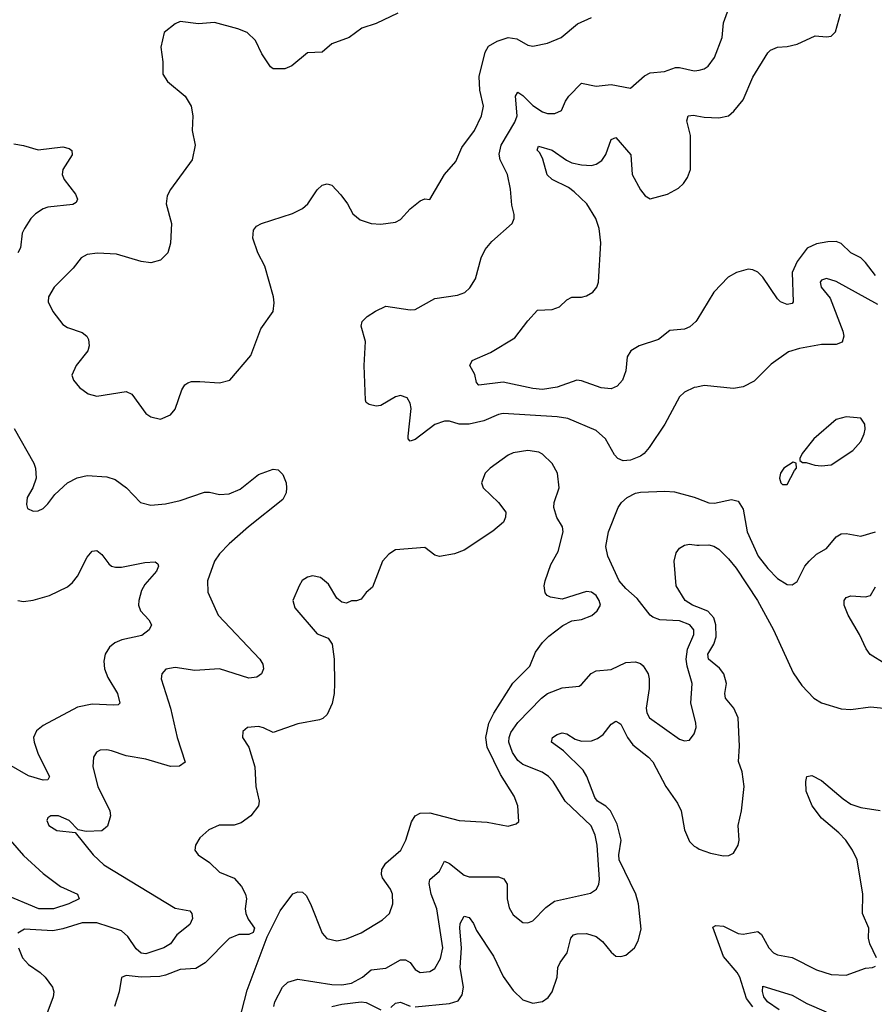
# Model space of a CAD drawing. Header units: inches. Extents: x 1843162 to 1959474, y 907081 to 1016326.
# Tile 482 of 656: x 1917234 to 1920726, y 981099 to 985123. Entities that reach past the tile are written whole.
import ezdxf

# ---------------------------------------------------------------- set-up
doc = ezdxf.new("R2010")
doc.units = ezdxf.units.IN
doc.header["$MEASUREMENT"] = 0
doc.layers.add('B9918', color=7, linetype='Continuous')
doc.layers.add('B9928', color=7, linetype='Continuous')

msp = doc.modelspace()

# ---------------------------------------------------------------- linework, layer by layer
at = {"layer": 'B9918', "color": 5}
for points, elevation in [([(1918778.8, 985150), (1918690, 985107), (1918632.5, 985087.5), (1918581, 985050), (1918510, 985023.6), (1918470, 984989.5), (1918410, 984986.6), (1918345.8, 984934.2), (1918317.5, 984922.5), (1918270, 984921.2), (1918259, 984930), (1918223.8, 984983.8), (1918197.2, 985037.2), (1918163.7, 985070), (1918125.7, 985085.7), (1918030, 985111.6), (1917965.3, 985105.3), (1917890, 985115.3), (1917870, 985105.2), (1917824.7, 985070), (1917810.8, 985010), (1917819.1, 984950), (1917819.8, 984899.8), (1917838.8, 984870), (1917910.5, 984810.5), (1917934.8, 984770), (1917942, 984730), (1917939.1, 984670), (1917950.7, 984610), (1917938.8, 984550), (1917850.5, 984429.5), (1917836.8, 984403.2), (1917833.4, 984370), (1917854, 984290), (1917850.3, 984209.7), (1917839.3, 984170), (1917810, 984139.5), (1917770, 984129.4), (1917730, 984135.1), (1917630, 984164.4), (1917551.7, 984168.3), (1917510, 984163), (1917485.5, 984150), (1917453.1, 984106.9), (1917375.8, 984030), (1917352.7, 983990), (1917350.4, 983970), (1917370.4, 983930), (1917410, 983877.1), (1917430, 983865.3), (1917490, 983844.9), (1917508.2, 983830), (1917515.6, 983815.6), (1917518.3, 983790), (1917512.7, 983770), (1917464.9, 983710), (1917447.4, 983670), (1917453.7, 983650), (1917479.4, 983619.4), (1917514.3, 983594.3), (1917550, 983584.2), (1917670, 983603), (1917692.1, 983592.1), (1917750, 983513.4), (1917770, 983500.4), (1917810, 983490.4), (1917850, 983508.2), (1917870, 983531), (1917896.2, 983610), (1917909.7, 983630.3), (1917921.3, 983638.7), (1917935.9, 983644.1), (1917970, 983644.9), (1918050, 983638.4), (1918092.7, 983650), (1918178.4, 983750), (1918220.1, 983859.9), (1918269.2, 983930), (1918274.2, 983965.8), (1918271.6, 983990), (1918235.6, 984115.6), (1918207.3, 984170), (1918187.3, 984230), (1918190, 984262), (1918201.3, 984278.7), (1918222, 984290), (1918349.5, 984330.5), (1918390, 984350.7), (1918412, 984370), (1918450, 984427.3), (1918470, 984446.8), (1918490, 984452), (1918510, 984446), (1918546.6, 984406.6), (1918574, 984370), (1918594.8, 984330), (1918624.9, 984304.9), (1918670, 984290.4), (1918710, 984286.7), (1918770, 984294.9), (1918790, 984306.7), (1918830, 984350.2), (1918870, 984382), (1918890, 984391), (1918910, 984387.7), (1918970, 984490.5), (1919016.2, 984543.8), (1919040.2, 984599.8), (1919092.9, 984670), (1919120.5, 984730), (1919129.5, 984769.5), (1919114.1, 984834.1), (1919112, 984890), (1919135.4, 984990), (1919150, 985014.7), (1919184.4, 985035.6), (1919230.2, 985050.2), (1919265.1, 985045.1), (1919310, 985018.4), (1919330, 985014.4), (1919390, 985027.2), (1919446, 985050), (1919513.6, 985106.4), (1919570, 985132)], 560), ([(1920000, 983621.8), (1919990, 983619.7), (1919950, 983600.5), (1919930, 983582), (1919870, 983469.7), (1919805.9, 983374.1), (1919785.7, 983350), (1919770, 983339.3), (1919730, 983322.5), (1919699.8, 983319.7), (1919677.6, 983330), (1919664.6, 983344.6), (1919627.3, 983410), (1919590, 983443.7), (1919473.3, 983493.3), (1919430, 983500.3), (1919210, 983513.7), (1919190, 983509.3), (1919130, 983483), (1919070.1, 983469.9), (1919030, 983470.4), (1918990, 983481.6), (1918970, 983482), (1918930, 983468.4), (1918850, 983408), (1918830, 983400.9), (1918822, 983410), (1918821.5, 983421.4), (1918834, 983534), (1918830, 983555.3), (1918817.2, 983577.2), (1918790, 983586.6), (1918770, 983582), (1918710, 983546.6), (1918690, 983543.7), (1918662, 983550), (1918650, 983559), (1918647.5, 983567.5), (1918641.8, 983710), (1918647.1, 983807.1), (1918629.4, 983870), (1918633.2, 983890), (1918654, 983910), (1918688.1, 983931.9), (1918730, 983952.2), (1918830, 983936.5), (1918850, 983938.5), (1918930, 983983.1), (1919022.3, 983997.7), (1919052.4, 984007.6), (1919073.6, 984026.4), (1919096.6, 984063.4), (1919119.8, 984150), (1919135.7, 984184.3), (1919163.5, 984216.5), (1919245.6, 984290), (1919254, 984310), (1919253.8, 984326.2), (1919245.3, 984365.3), (1919239.8, 984430), (1919226.8, 984490), (1919197.7, 984550), (1919193.2, 984573.2), (1919201.1, 984610), (1919256.5, 984703.5), (1919266.4, 984730), (1919260.2, 984810), (1919270, 984826.3), (1919290, 984813.5), (1919330, 984772.7), (1919370, 984746.5), (1919390, 984739.1), (1919420.4, 984739.6), (1919448.2, 984751.8), (1919464, 984790), (1919477.4, 984810), (1919530, 984862.8), (1919590, 984851.5), (1919650, 984858.1), (1919730, 984842.6), (1919786.2, 984893.8), (1919810, 984905.2), (1919869, 984911), (1919913, 984927), (1919930, 984927.2), (1919990, 984914.2), (1920000, 984915)], 540), ([(1920000, 983894.9), (1919997, 983890), (1919972.5, 983867.5), (1919950, 983858.2), (1919890, 983853), (1919844.3, 983815.7), (1919764.9, 983790), (1919730.4, 983770), (1919715.4, 983744.6), (1919710, 983688), (1919697.1, 983650), (1919674.7, 983625.3), (1919650, 983614.7), (1919610, 983618), (1919530, 983647.6), (1919510, 983649.6), (1919430, 983620.7), (1919370, 983611.8), (1919330, 983615.9), (1919210, 983641.1), (1919109.7, 983629.7), (1919100.4, 983640.4), (1919093.2, 983673.2), (1919072.7, 983710), (1919082.7, 983730), (1919157.3, 983762.7), (1919257.5, 983822.5), (1919310, 983892.4), (1919350, 983936.4), (1919410, 983939), (1919438.9, 983950), (1919470, 983978), (1919490, 983989.3), (1919530, 983988.8), (1919550, 983993.7), (1919576.2, 984010), (1919592.4, 984030), (1919598.8, 984050), (1919608.9, 984211.1), (1919601.2, 984270), (1919587.5, 984310), (1919551, 984370), (1919499.7, 984419.7), (1919477, 984437), (1919409.6, 984469.6), (1919388.9, 984488.9), (1919372.1, 984552.1), (1919359.1, 984579.1), (1919348.8, 984590), (1919353.6, 984606.4), (1919410.2, 984590), (1919468.3, 984548.3), (1919490, 984537.9), (1919530, 984529.5), (1919570, 984527.3), (1919590, 984532.2), (1919612.4, 984547.6), (1919628.6, 984571.4), (1919650, 984633), (1919670, 984641.3), (1919731.2, 984570), (1919736.1, 984490), (1919770, 984427.7), (1919790, 984402.8), (1919810.2, 984390.2), (1919880.7, 984410), (1919925.2, 984434.8), (1919946.8, 984453.2), (1919962.6, 984477.4), (1919974.4, 984510), (1919974.1, 984650), (1919960.3, 984710), (1919964.7, 984730), (1919986.8, 984733.2), (1920000, 984730.5)], 520), ([(1917210, 984615.3), (1917250, 984609.1), (1917310, 984590.3), (1917410, 984603.1), (1917436.3, 984596.3), (1917448, 984588), (1917448.4, 984570), (1917410.3, 984510), (1917407.7, 984490), (1917415.6, 984470), (1917462.3, 984410), (1917470.3, 984390), (1917464.9, 984375.1), (1917452, 984368), (1917350, 984356.8), (1917330, 984349.8), (1917299.6, 984330), (1917280.2, 984310), (1917254, 984270), (1917244, 984250), (1917237.6, 984190), (1917226.5, 984170)], 540), ([(1917212.2, 983452.2), (1917292.2, 983310), (1917299.5, 983290), (1917301.6, 983250), (1917288, 983210), (1917265.5, 983170), (1917262, 983142), (1917265.8, 983125.8), (1917290, 983114), (1917310, 983115.5), (1917330, 983125.5), (1917350, 983144.9), (1917377.3, 983182.8), (1917429.4, 983230), (1917469.8, 983250.2), (1917510, 983260.3), (1917590, 983254.9), (1917624.4, 983244.4), (1917670.5, 983210), (1917727.3, 983150), (1917770, 983139.6), (1917830, 983144.7), (1917890, 983157.8), (1917990, 983192.4), (1918010, 983192.6), (1918050, 983183.2), (1918090, 983184.7), (1918135.2, 983204.8), (1918210, 983264.4), (1918270, 983286), (1918290, 983283), (1918310, 983264), (1918322.6, 983230), (1918324.6, 983210), (1918322.6, 983190), (1918310, 983162), (1918168.7, 983050), (1918090, 982981.6), (1918050, 982939.7), (1918030, 982909.6), (1918001.1, 982830), (1918003.5, 982783.5), (1918044.9, 982690), (1918214.9, 982510), (1918227.2, 982490), (1918230.3, 982470), (1918221.6, 982450), (1918203.2, 982436.8), (1918170, 982432.1), (1918050, 982470.6), (1917950, 982463.1), (1917870, 982475.8), (1917831.5, 982468.5), (1917814.4, 982450), (1917811.8, 982430), (1917850.1, 982310.1), (1917877.4, 982190), (1917910, 982089.3), (1917887.6, 982072.4), (1917850, 982071.8), (1917750, 982101.4), (1917670, 982114.6), (1917610, 982135.5), (1917590, 982139.8), (1917562.6, 982137.4), (1917548.2, 982130), (1917535.8, 982110), (1917533.1, 982070), (1917553.1, 981990), (1917602.2, 981890), (1917606, 981870), (1917592.7, 981827.3), (1917570, 981808.9), (1917506.2, 981806.2), (1917472.9, 981812.9), (1917437, 981850), (1917393.2, 981870), (1917361, 981870), (1917350, 981861.2), (1917344.9, 981850), (1917354, 981830), (1917386, 981810), (1917461, 981801), (1917534.9, 981710), (1917578.5, 981670), (1917870, 981492), (1917930, 981482), (1917938, 981470), (1917939.7, 981450), (1917930, 981425.7), (1917877, 981383), (1917850, 981346.5), (1917823.1, 981330), (1917750, 981305.9), (1917730, 981308.7), (1917710, 981325.7), (1917676.3, 981376.3), (1917650, 981399.6), (1917550, 981431.9), (1917490, 981432.4), (1917410, 981407.7), (1917370, 981400.2), (1917253.9, 981406.1), (1917227.2, 981390)], 540), ([(1918130.9, 981030), (1918163.1, 981156.9), (1918244.8, 981375.2), (1918298.5, 981481.5), (1918350, 981550.4), (1918370, 981559.5), (1918390, 981557.6), (1918404.2, 981544.2), (1918422.6, 981510), (1918470, 981390.8), (1918488.8, 981368.8), (1918530, 981358.4), (1918570, 981367.4), (1918630, 981391.7), (1918715.9, 981444.1), (1918745.1, 981470), (1918758.7, 981510), (1918758, 981550), (1918749.7, 981570), (1918716.8, 981616.8), (1918711.8, 981630), (1918714.2, 981650), (1918730, 981676.5), (1918791.7, 981730), (1918812.2, 981770), (1918834.5, 981845.5), (1918850.5, 981869.5), (1918870, 981880.2), (1918910, 981882), (1919029.7, 981850.3), (1919144.2, 981844.2), (1919230, 981827.3), (1919263.1, 981836.9), (1919272.9, 981847.1), (1919269.6, 981910), (1919254, 981950), (1919198.7, 982038.7), (1919143.6, 982150), (1919138.1, 982190), (1919151.1, 982248.9), (1919170.7, 982289.3), (1919248.3, 982411.7), (1919318.8, 982481.2), (1919341.2, 982538.8), (1919370, 982578.4), (1919395.8, 982604.2), (1919452.9, 982647.1), (1919490, 982666), (1919530, 982672.4), (1919571.3, 982688.7), (1919593.3, 982706.7), (1919607.3, 982730), (1919602, 982750), (1919590, 982769.5), (1919570, 982784), (1919550, 982785.7), (1919450, 982754.8), (1919402.8, 982762.8), (1919389.7, 982769.7), (1919381.1, 982781.1), (1919376.9, 982810), (1919381, 982830), (1919403.6, 982896.4), (1919433.8, 982950), (1919454.3, 983030), (1919451.5, 983050), (1919428.8, 983088.8), (1919416.9, 983130), (1919418.4, 983150), (1919438, 983210), (1919431.3, 983270), (1919409.7, 983309.7), (1919370, 983347), (1919354.9, 983354.9), (1919310, 983363), (1919250, 983353), (1919230, 983343.6), (1919156.3, 983290), (1919136.3, 983270), (1919120.5, 983230), (1919127.7, 983210), (1919190.7, 983150), (1919220.7, 983110), (1919219.1, 983090), (1919210.6, 983070), (1919167.1, 983032.9), (1919050, 982954.5), (1919010, 982939.5), (1918950, 982929.5), (1918930, 982935.1), (1918890, 982966.6), (1918770, 982957), (1918741.8, 982938.2), (1918717.1, 982910), (1918675.5, 982804.5), (1918650, 982782), (1918630, 982755.3), (1918610, 982748), (1918590, 982748), (1918570, 982738), (1918550, 982742), (1918530, 982759), (1918496.2, 982816.2), (1918463.3, 982843.3), (1918430, 982849.6), (1918410, 982845.1), (1918389, 982831), (1918375.5, 982810), (1918350.5, 982750), (1918359, 982719), (1918450, 982613.4), (1918494.9, 982594.9), (1918510.5, 982570.5), (1918518.4, 982510), (1918520.8, 982410), (1918519.2, 982370), (1918511, 982329), (1918490, 982283.6), (1918473, 982267), (1918458.6, 982261.4), (1918370, 982245.6), (1918270, 982209.5), (1918230, 982229.5), (1918210, 982234), (1918164.7, 982230), (1918145.5, 982214.5), (1918144.9, 982190), (1918170.4, 982150), (1918195.5, 982070), (1918199.3, 981990), (1918212.4, 981930), (1918210.4, 981910), (1918179.1, 981870), (1918138.7, 981841.3), (1918110, 981831.1), (1918048.9, 981831.1), (1918007.5, 981812.5), (1917970, 981779.3), (1917952.7, 981750), (1917950.4, 981730), (1917963, 981710), (1918010, 981678.4), (1918050, 981639.3), (1918110, 981615.5), (1918140.9, 981580.9), (1918157.3, 981550), (1918160.7, 981530), (1918154.9, 981490), (1918158.7, 981470), (1918167.9, 981447.9), (1918193.4, 981410), (1918187.5, 981392.5), (1918170, 981385.1), (1918130, 981384.2), (1918090, 981368.2), (1917991.7, 981268.3), (1917954.2, 981245.8), (1917890, 981241.7), (1917830, 981218.3), (1917806.4, 981213.6), (1917730.4, 981210.4), (1917670, 981217.4), (1917650.4, 981209.6), (1917640.3, 981150), (1917621.3, 981090)], 560), ([(1918273.2, 981090), (1918277.3, 981110), (1918307.9, 981170), (1918329.9, 981190.1), (1918370, 981202.2), (1918510, 981180.3), (1918550, 981179.5), (1918590, 981185.5), (1918635, 981210), (1918670, 981239.7), (1918730, 981247.5), (1918790, 981281.7), (1918810, 981281.6), (1918830.1, 981270.1), (1918850, 981241.3), (1918870, 981229.1), (1918910, 981232.9), (1918930, 981245.7), (1918953.9, 981286.1), (1918963.4, 981330), (1918938.7, 981490), (1918915.8, 981550), (1918906.8, 981593.2), (1918909.9, 981610.1), (1918950, 981643.7), (1918970, 981683.8), (1918990, 981675.5), (1919050, 981627.4), (1919070, 981619.8), (1919190, 981620.2), (1919212.4, 981612.4), (1919226.4, 981590), (1919225.7, 981530), (1919233.4, 981493.4), (1919250, 981464.9), (1919290, 981433.7), (1919310, 981432.2), (1919330, 981440.4), (1919384.3, 981495.7), (1919419.2, 981520.8), (1919566.4, 981553.6), (1919590.7, 981569.3), (1919600.3, 981590), (1919602.5, 981610), (1919593.5, 981750), (1919585.9, 981790), (1919568.3, 981828.3), (1919463.4, 981930), (1919413.2, 982010), (1919394.4, 982030), (1919368.1, 982048.1), (1919290, 982079.3), (1919270, 982095.9), (1919248.1, 982128.1), (1919233, 982170), (1919233.3, 982190), (1919240.8, 982210), (1919270, 982251.1), (1919366, 982350), (1919391.2, 982368.8), (1919450, 982392.5), (1919520, 982400), (1919530, 982405.7), (1919568.7, 982451.3), (1919590, 982461.6), (1919650, 982467), (1919710, 982496.2), (1919750, 982499.1), (1919770, 982492.3), (1919781.9, 982481.9), (1919802.2, 982450), (1919806.4, 982430), (1919805.6, 982390), (1919793.4, 982310), (1919796.3, 982290), (1919807, 982270), (1919930, 982182.6), (1919950, 982175.8), (1919970, 982179.3), (1919990, 982204), (1919997.2, 982230), (1919996.5, 982250), (1919976, 982330), (1919982, 982410), (1919960.7, 982480.7), (1919957.6, 982510), (1919962.5, 982550), (1919988.6, 982610), (1919988.5, 982630), (1919972.2, 982650), (1919930, 982666.5), (1919850, 982670.3), (1919821.3, 982681.3), (1919809.7, 982689.7), (1919757.1, 982757.1), (1919710, 982798.3), (1919683, 982830), (1919637.3, 982930), (1919628.3, 982970), (1919639.7, 983030), (1919679.1, 983130), (1919693.5, 983150), (1919716.4, 983170), (1919750, 983187.8), (1919770, 983192.3), (1919870, 983196.8), (1919910, 983192.9), (1919990, 983171.3), (1920000, 983167.6)], 540), ([(1917226.8, 982750), (1917250, 982746), (1917290, 982750.2), (1917356, 982770), (1917430, 982805.5), (1917450, 982822.8), (1917470, 982848.9), (1917510, 982926), (1917530, 982950.4), (1917550, 982953.4), (1917570, 982937.6), (1917598.7, 982898.7), (1917609.4, 982889.4), (1917625.2, 982885.2), (1917650, 982886), (1917745.3, 982905.3), (1917787.3, 982907.3), (1917798.8, 982898.8), (1917802, 982890), (1917793.7, 982870), (1917745.7, 982814.3), (1917731.5, 982790), (1917720.7, 982750), (1917720.2, 982730), (1917727.7, 982707.7), (1917761.6, 982670), (1917772.7, 982650), (1917763.8, 982630), (1917733.1, 982606.9), (1917651.5, 982588.5), (1917622.9, 982577.1), (1917601.4, 982558.6), (1917584, 982530), (1917578.6, 982501.4), (1917581.2, 982470), (1917595.1, 982435.1), (1917634.3, 982370), (1917644, 982330), (1917636.5, 982323.5), (1917618.8, 982321.2), (1917530, 982325.6), (1917470, 982313), (1917330, 982238.5), (1917303.4, 982216.6), (1917290.2, 982190), (1917293.2, 982170), (1917310, 982122), (1917355.6, 982030), (1917350, 982016.2), (1917330, 982015), (1917270, 982032.9), (1917190, 982079)], 520), ([(1920000, 982723.3), (1919983, 982730), (1919953.5, 982750), (1919916.3, 982810), (1919908.5, 982910), (1919916.2, 982943.8), (1919930, 982963), (1919950, 982975.8), (1919970, 982979.5), (1920000, 982976.1)], 520), ([(1918850, 981089.5), (1918990, 981102.2), (1919026.1, 981113.9), (1919041.8, 981138.2), (1919047.5, 981170), (1919033.6, 981250), (1919039.9, 981330), (1919032, 981410), (1919034, 981430), (1919050, 981459.3), (1919070, 981453.7), (1919088.7, 981430), (1919100.9, 981400.9), (1919170, 981296), (1919210, 981212.9), (1919250, 981156.1), (1919290, 981117.6), (1919330, 981104), (1919370, 981111.3), (1919393, 981127), (1919409.8, 981150), (1919429.8, 981210), (1919433.2, 981250), (1919442, 981270), (1919471.1, 981310), (1919485.7, 981370), (1919497, 981383), (1919512, 981388), (1919550, 981388.2), (1919590, 981376), (1919615.5, 981355.5), (1919650, 981313.1), (1919670, 981296), (1919690, 981294.3), (1919710, 981300.9), (1919746.3, 981330), (1919761.6, 981358.4), (1919772.9, 981407.1), (1919762.8, 981510), (1919750.9, 981550), (1919683.5, 981690), (1919681.7, 981710), (1919690.9, 981770), (1919674.9, 981834.9), (1919647.9, 981890), (1919629.2, 981909.2), (1919594.8, 981930), (1919584.3, 981944.3), (1919551.5, 982030), (1919535.8, 982055.8), (1919455.8, 982135.8), (1919407.1, 982170), (1919411.1, 982190), (1919430, 982202.3), (1919450, 982209.3), (1919470, 982204), (1919503.2, 982183.2), (1919530, 982174.2), (1919570, 982175.5), (1919594.9, 982185.1), (1919617.4, 982202.6), (1919650, 982244.2), (1919670, 982256), (1919682, 982250), (1919690, 982244.4), (1919716.8, 982190), (1919739.8, 982159.8), (1919803.2, 982110), (1919821.2, 982090), (1919873.3, 981990), (1919922, 981922), (1919936.2, 981890), (1919950, 981812.2), (1919970, 981765.4), (1919990, 981745.8), (1920000, 981739.9)], 520), ([(1917195.3, 981770), (1917250, 981707.8), (1917330, 981634.4), (1917401.2, 981581.2), (1917470.4, 981550), (1917478, 981530), (1917435.5, 981510), (1917373, 981490), (1917312.7, 981490), (1917169.2, 981549.2)], 520), ([(1917230.2, 981330), (1917246.5, 981290), (1917270, 981261.7), (1917317.6, 981230), (1917338.9, 981210), (1917369, 981170), (1917373.6, 981150), (1917371.2, 981130), (1917341.1, 981050)], 540), ([(1918509.6, 981090), (1918550, 981100.4), (1918629.3, 981109.3), (1918650, 981106.7), (1918710, 981077.5)], 520), ([(1918750, 981085.8), (1918770, 981103.5), (1918790, 981107.8), (1918830, 981092.5)], 520)]:
    msp.add_lwpolyline(points, dxfattribs=dict(at, elevation=elevation))
at = {"layer": 'B9928', "color": 5}
for points, elevation in [([(1920000, 984915), (1920010, 984915.8), (1920030, 984921.5), (1920046.6, 984933.4), (1920072.2, 984967.8), (1920104.6, 985050), (1920109.8, 985110), (1920130.7, 985170), (1920132.8, 985230), (1920167, 985290), (1920165.1, 985310), (1920148.2, 985350), (1920130, 985369.7), (1920034, 985390), (1920000, 985392.7)], 540), ([(1920000, 984730.5), (1920030, 984724.2), (1920090, 984721.2), (1920129.8, 984730.2), (1920151.4, 984748.6), (1920190, 984795.8), (1920230, 984888.2), (1920290, 984987.3), (1920302, 984998), (1920330, 985010.4), (1920370, 985012.7), (1920410, 985023), (1920483.5, 985056.5), (1920530, 985052.2), (1920550, 985054.9), (1920567.1, 985072.9), (1920587, 985147)], 520), ([(1920730, 984077.8), (1920690, 984131.2), (1920670, 984149.9), (1920630, 984170.4), (1920590, 984208.2), (1920570, 984216.8), (1920535.4, 984215.4), (1920490, 984206.4), (1920451, 984189), (1920410, 984134.8), (1920390.1, 984090), (1920394, 983970), (1920390, 983963.5), (1920370, 983958.5), (1920342.5, 983970), (1920330, 983981.5), (1920270, 984071.2), (1920250, 984091.1), (1920230, 984100.2), (1920210, 984102.8), (1920162.3, 984090), (1920129.1, 984070), (1920070.3, 984010), (1920000, 983894.9)], 520), ([(1920739.6, 983959.6), (1920570, 984053.1), (1920530, 984064.7), (1920510, 984058.4), (1920504.9, 984050), (1920509.1, 984030), (1920545.3, 983985.3), (1920596.5, 983850), (1920601.1, 983830), (1920594.5, 983805.5), (1920570, 983795.7), (1920510, 983795.7), (1920420.5, 983779.5), (1920374.6, 983765.4), (1920304.2, 983715.8), (1920234.7, 983645.3), (1920190, 983623.1), (1920150, 983616), (1920030, 983628.3), (1920000, 983621.8)], 540), ([(1920000, 983167.6), (1920050, 983149), (1920072.4, 983147.6), (1920141.8, 983161.8), (1920170, 983155.3), (1920190, 983122), (1920205.9, 983030), (1920251.7, 982930), (1920290, 982879.7), (1920330, 982838.9), (1920370, 982815.5), (1920390, 982814), (1920410, 982826.8), (1920441.3, 982890), (1920458.9, 982910), (1920490, 982938.9), (1920530, 982962.6), (1920569.8, 983010), (1920590, 983021.8), (1920610, 983022.8), (1920670, 983012.6), (1920730, 983030.2)], 540), ([(1920000, 982976.1), (1920010, 982974.9), (1920050, 982977.6), (1920070, 982972), (1920090, 982959.5), (1920130, 982920.2), (1920161.2, 982881.2), (1920248, 982750), (1920314.1, 982630), (1920394.1, 982454.1), (1920430, 982402), (1920478.7, 982350), (1920510, 982331.3), (1920590, 982306.2), (1920630, 982304.7), (1920710, 982314.7), (1920805.2, 982305.2)], 520), ([(1920770, 982491.1), (1920709.2, 982529.2), (1920692.5, 982552.5), (1920665.7, 982610), (1920618.7, 982690), (1920602.3, 982730), (1920602, 982750), (1920610, 982762), (1920630, 982769.1), (1920690, 982763.9), (1920710.5, 982769.5), (1920730, 982804.9)], 520), ([(1920000, 981739.9), (1920010, 981734), (1920056.9, 981716.9), (1920110, 981705.8), (1920131.9, 981708.1), (1920150, 981717.1), (1920169.7, 981750), (1920173.5, 981770), (1920168.9, 981830), (1920182.9, 981890), (1920194.4, 981990), (1920185.5, 982050), (1920171.4, 982091.4), (1920174.8, 982154.8), (1920168.8, 982270), (1920151.7, 982310), (1920118.1, 982350), (1920115, 982370), (1920122.2, 982410), (1920111, 982450), (1920093.1, 982473.1), (1920048.8, 982510), (1920046.1, 982530), (1920069.6, 982570.4), (1920079.3, 982600.7), (1920078.2, 982650), (1920070, 982679.3), (1920045.5, 982705.5), (1920000, 982723.3)], 520), ([(1920735.1, 981290), (1920706.9, 981346.8), (1920702.4, 981370), (1920703.9, 981410), (1920677.8, 981470), (1920678.1, 981550), (1920655.8, 981690), (1920637, 981730), (1920609.3, 981770), (1920580.7, 981800.7), (1920510, 981860.2), (1920471.8, 981910), (1920447.6, 981970), (1920445.3, 982010), (1920450, 982030.4), (1920470, 982034.6), (1920510, 982014), (1920598.4, 981938.4), (1920630, 981917.7), (1920670, 981903.5), (1920750, 981891.9)], 480), ([(1920229, 981089), (1920203.7, 981123.7), (1920176.5, 981210), (1920164.7, 981230), (1920110, 981294.7), (1920065.6, 981414.4), (1920078.3, 981421.7), (1920110, 981418.8), (1920170, 981389.5), (1920190, 981385.9), (1920250, 981397.2), (1920264.4, 981384.4), (1920295, 981330), (1920314.3, 981310), (1920330, 981301.9), (1920390.7, 981290.7), (1920490, 981240.8), (1920550, 981220.8), (1920610, 981218.3), (1920690, 981247), (1920718, 981250), (1920730, 981256)], 480), ([(1920336.3, 981076.3), (1920289.3, 981110), (1920274.3, 981130), (1920268.3, 981151.7), (1920270, 981173.4), (1920390, 981136.3), (1920450, 981103), (1920528.9, 981068.9)], 460)]:
    msp.add_lwpolyline(points, dxfattribs=dict(at, elevation=elevation))
at = {"layer": 'B9928', "color": 5, "elevation": 560}
for points in [[(1920610, 983500.5), (1920570, 983489.6), (1920478, 983410), (1920431.3, 983350), (1920422, 983330), (1920422, 983322), (1920432.7, 983312.7), (1920447.3, 983312.7), (1920482, 983302), (1920510, 983299.1), (1920550, 983304.4), (1920637.7, 983362.3), (1920670, 983398.8), (1920684.2, 983430), (1920687.6, 983450), (1920686.6, 983470), (1920670, 983495.1)], [(1920394.6, 983314.6), (1920356, 983290), (1920343, 983270), (1920338, 983250), (1920344, 983230), (1920350, 983222.8), (1920370, 983222.8), (1920399, 983281), (1920408, 983290), (1920406, 983310)]]:
    msp.add_lwpolyline(points, close=True, dxfattribs=at)

doc.saveas('drawing.dxf')
